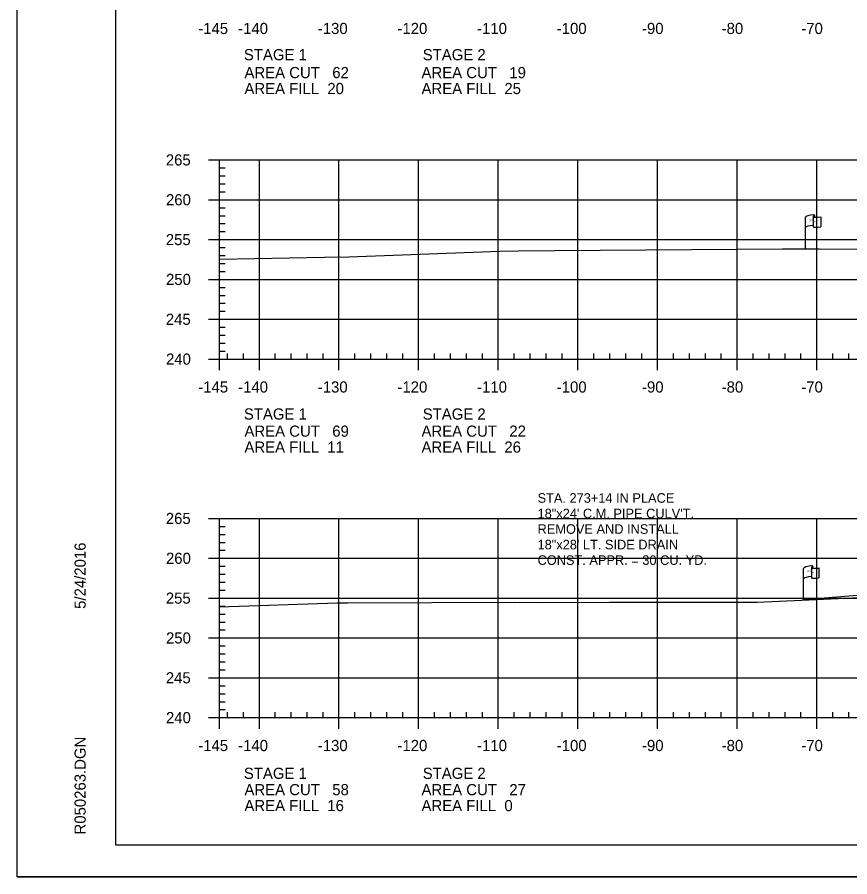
# Model space of a CAD drawing. Extents: x 1365647 to 1367999, y 387113 to 400173.
# Drawn here: x 1365723.7 to 1365828.2, y 395266.2 to 395374.1 of the extents above; entities that cross this region are included whole.
import ezdxf

# ---------------------------------------------------------------- set-up
doc = ezdxf.new("R2010")
doc.units = 0
for name, color, linetype in [('E_Existing ROW', 7, 'Continuous'), ('R_Axis', 7, 'Continuous'), ('R_Axis Annot', 7, 'Continuous'), ('R_Border', 7, 'Continuous'), ('R_Draft', 7, 'Continuous'), ('R_Drive', 7, 'Continuous'), ('R_Exist Surface', 7, 'Continuous'), ('R_Grid', 7, 'Continuous'), ('R_No Plot', 7, 'Continuous')]:
    doc.layers.add(name, color=color, linetype=linetype)

msp = doc.modelspace()

# ---------------------------------------------------------------- linework, layer by layer
at = {"layer": 'E_Existing ROW'}
for p, q in [((1365822.64, 395345.05), (1365822.64, 395349)), ((1365823.63, 395349.1), (1365823.63, 395349.08)), ((1365823.63, 395349.08), (1365823.63, 395347.86)), ((1365823.8, 395349.25), (1365823.8, 395349.01)), ((1365824.57, 395349.06), (1365824.57, 395347.82)), ((1365823.58, 395305.19), (1365823.58, 395304.95)), ((1365822.42, 395300.99), (1365822.42, 395304.94)), ((1365823.42, 395305.03), (1365823.42, 395305.02)), ((1365823.42, 395305.02), (1365823.42, 395303.79)), ((1365824.35, 395305), (1365824.35, 395303.76))]:
    msp.add_line(p, q, dxfattribs=at)
for centre, radius, start, end in [((1365823.71, 395349.1), 0.078, 88.6458, 274.2828), ((1365823.72, 395349.25), 0.0783, 263.0712, 93.9564), ((1365823.71, 395347.86), 0.0783, 180, 273.9564), ((1365823.51, 395305.19), 0.0783, 263.0712, 93.9564), ((1365823.49, 395305.04), 0.078, 88.6458, 274.2828), ((1365823.49, 395303.79), 0.0783, 180, 273.9564)]:
    msp.add_arc(centre, radius, start, end, dxfattribs=at)
for centre, major_axis, ratio, start_param, end_param in [((1365824.22, 395349.05), (-1.58, -0.04), 0.19887, 5.030368, 6.283185), ((1365824.93, 395349.16), (-1.23, -0.13), 0.052933, 0.159456, 1.268315), ((1365824.21, 395347.73), (-1.58, -0.04), 0.19887, 5.083035, 6.194897), ((1365824.93, 395347.92), (-1.23, -0.13), 0.052933, 0.159456, 1.268315), ((1365824, 395304.98), (-1.58, -0.04), 0.19887, 5.030368, 6.283185), ((1365824.71, 395305.1), (-1.23, -0.13), 0.052933, 0.159456, 1.268315), ((1365824, 395303.67), (-1.58, -0.04), 0.19887, 5.083035, 6.194897), ((1365824.71, 395303.86), (-1.23, -0.13), 0.052933, 0.159456, 1.268315)]:
    msp.add_ellipse(centre, major_axis=major_axis, ratio=ratio, start_param=start_param, end_param=end_param, dxfattribs=at)
at = {"layer": 'R_Axis'}
for p, q in [((1365747.69, 395356.22), (1365749.09, 395356.22)), ((1365749.09, 395331.22), (1365749.09, 395356.22)), ((1365749.09, 395355.22), (1365749.79, 395355.22)), ((1365749.09, 395354.22), (1365749.79, 395354.22)), ((1365749.09, 395353.22), (1365749.79, 395353.22)), ((1365749.09, 395352.22), (1365749.79, 395352.22)), ((1365747.69, 395351.22), (1365749.09, 395351.22)), ((1365749.09, 395350.22), (1365749.79, 395350.22)), ((1365749.09, 395349.22), (1365749.79, 395349.22)), ((1365749.09, 395348.22), (1365749.79, 395348.22)), ((1365749.09, 395347.22), (1365749.79, 395347.22)), ((1365747.69, 395346.22), (1365749.09, 395346.22)), ((1365749.09, 395345.22), (1365749.79, 395345.22)), ((1365749.09, 395344.22), (1365749.79, 395344.22)), ((1365749.09, 395343.22), (1365749.79, 395343.22)), ((1365749.09, 395342.22), (1365749.79, 395342.22)), ((1365747.69, 395341.22), (1365749.09, 395341.22)), ((1365749.09, 395340.22), (1365749.79, 395340.22)), ((1365749.09, 395339.22), (1365749.79, 395339.22)), ((1365749.09, 395338.22), (1365749.79, 395338.22)), ((1365749.09, 395337.22), (1365749.79, 395337.22)), ((1365747.69, 395336.22), (1365749.09, 395336.22)), ((1365749.09, 395335.22), (1365749.79, 395335.22)), ((1365749.09, 395334.22), (1365749.79, 395334.22)), ((1365749.09, 395333.22), (1365749.79, 395333.22)), ((1365749.09, 395332.22), (1365749.79, 395332.22)), ((1365747.69, 395331.22), (1365749.09, 395331.22)), ((1365749.09, 395331.22), (1365749.09, 395331.92)), ((1365749.09, 395331.22), (1366039.09, 395331.22)), ((1365749.09, 395329.82), (1365749.09, 395331.22)), ((1365750.09, 395331.22), (1365750.09, 395331.92)), ((1365752.09, 395331.22), (1365752.09, 395331.92)), ((1365754.09, 395329.82), (1365754.09, 395331.22)), ((1365756.09, 395331.22), (1365756.09, 395331.92)), ((1365758.09, 395331.22), (1365758.09, 395331.92)), ((1365760.09, 395331.22), (1365760.09, 395331.92)), ((1365762.09, 395331.22), (1365762.09, 395331.92)), ((1365764.09, 395329.82), (1365764.09, 395331.22)), ((1365766.09, 395331.22), (1365766.09, 395331.92)), ((1365768.09, 395331.22), (1365768.09, 395331.92)), ((1365770.09, 395331.22), (1365770.09, 395331.92)), ((1365772.09, 395331.22), (1365772.09, 395331.92)), ((1365774.09, 395329.82), (1365774.09, 395331.22)), ((1365776.09, 395331.22), (1365776.09, 395331.92)), ((1365778.09, 395331.22), (1365778.09, 395331.92)), ((1365780.09, 395331.22), (1365780.09, 395331.92)), ((1365782.09, 395331.22), (1365782.09, 395331.92)), ((1365784.09, 395329.82), (1365784.09, 395331.22)), ((1365786.09, 395331.22), (1365786.09, 395331.92)), ((1365788.09, 395331.22), (1365788.09, 395331.92)), ((1365790.09, 395331.22), (1365790.09, 395331.92)), ((1365792.09, 395331.22), (1365792.09, 395331.92)), ((1365794.09, 395329.82), (1365794.09, 395331.22)), ((1365796.09, 395331.22), (1365796.09, 395331.92)), ((1365798.09, 395331.22), (1365798.09, 395331.92)), ((1365800.09, 395331.22), (1365800.09, 395331.92)), ((1365802.09, 395331.22), (1365802.09, 395331.92)), ((1365804.09, 395329.82), (1365804.09, 395331.22)), ((1365806.09, 395331.22), (1365806.09, 395331.92)), ((1365808.09, 395331.22), (1365808.09, 395331.92)), ((1365810.09, 395331.22), (1365810.09, 395331.92)), ((1365812.09, 395331.22), (1365812.09, 395331.92)), ((1365814.09, 395329.82), (1365814.09, 395331.22)), ((1365816.09, 395331.22), (1365816.09, 395331.92)), ((1365818.09, 395331.22), (1365818.09, 395331.92)), ((1365820.09, 395331.22), (1365820.09, 395331.92)), ((1365822.09, 395331.22), (1365822.09, 395331.92)), ((1365824.09, 395329.82), (1365824.09, 395331.22)), ((1365826.09, 395331.22), (1365826.09, 395331.92)), ((1365828.09, 395331.22), (1365828.09, 395331.92)), ((1365747.69, 395311.22), (1365749.09, 395311.22)), ((1365749.09, 395286.22), (1365749.09, 395311.22)), ((1365749.09, 395310.22), (1365749.79, 395310.22)), ((1365749.09, 395309.22), (1365749.79, 395309.22)), ((1365749.09, 395308.22), (1365749.79, 395308.22)), ((1365747.69, 395306.22), (1365749.09, 395306.22)), ((1365749.09, 395307.22), (1365749.79, 395307.22)), ((1365749.09, 395305.22), (1365749.79, 395305.22)), ((1365749.09, 395304.22), (1365749.79, 395304.22)), ((1365749.09, 395303.22), (1365749.79, 395303.22)), ((1365749.09, 395302.22), (1365749.79, 395302.22)), ((1365747.69, 395301.22), (1365749.09, 395301.22)), ((1365749.09, 395300.22), (1365749.79, 395300.22)), ((1365749.09, 395299.22), (1365749.79, 395299.22)), ((1365749.09, 395298.22), (1365749.79, 395298.22)), ((1365749.09, 395297.22), (1365749.79, 395297.22)), ((1365747.69, 395296.22), (1365749.09, 395296.22)), ((1365749.09, 395295.22), (1365749.79, 395295.22)), ((1365749.09, 395294.22), (1365749.79, 395294.22)), ((1365749.09, 395293.22), (1365749.79, 395293.22)), ((1365749.09, 395292.22), (1365749.79, 395292.22)), ((1365747.69, 395291.22), (1365749.09, 395291.22)), ((1365749.09, 395290.22), (1365749.79, 395290.22)), ((1365749.09, 395289.22), (1365749.79, 395289.22)), ((1365749.09, 395288.22), (1365749.79, 395288.22)), ((1365749.09, 395287.22), (1365749.79, 395287.22)), ((1365749.09, 395286.22), (1365749.09, 395286.92)), ((1365750.09, 395286.22), (1365750.09, 395286.92)), ((1365752.09, 395286.22), (1365752.09, 395286.92)), ((1365756.09, 395286.22), (1365756.09, 395286.92)), ((1365758.09, 395286.22), (1365758.09, 395286.92)), ((1365760.09, 395286.22), (1365760.09, 395286.92)), ((1365762.09, 395286.22), (1365762.09, 395286.92)), ((1365766.09, 395286.22), (1365766.09, 395286.92)), ((1365768.09, 395286.22), (1365768.09, 395286.92)), ((1365770.09, 395286.22), (1365770.09, 395286.92)), ((1365772.09, 395286.22), (1365772.09, 395286.92)), ((1365776.09, 395286.22), (1365776.09, 395286.92)), ((1365778.09, 395286.22), (1365778.09, 395286.92)), ((1365780.09, 395286.22), (1365780.09, 395286.92)), ((1365782.09, 395286.22), (1365782.09, 395286.92)), ((1365786.09, 395286.22), (1365786.09, 395286.92)), ((1365788.09, 395286.22), (1365788.09, 395286.92)), ((1365790.09, 395286.22), (1365790.09, 395286.92)), ((1365792.09, 395286.22), (1365792.09, 395286.92)), ((1365796.09, 395286.22), (1365796.09, 395286.92)), ((1365798.09, 395286.22), (1365798.09, 395286.92)), ((1365800.09, 395286.22), (1365800.09, 395286.92)), ((1365802.09, 395286.22), (1365802.09, 395286.92)), ((1365806.09, 395286.22), (1365806.09, 395286.92)), ((1365808.09, 395286.22), (1365808.09, 395286.92)), ((1365810.09, 395286.22), (1365810.09, 395286.92)), ((1365812.09, 395286.22), (1365812.09, 395286.92)), ((1365816.09, 395286.22), (1365816.09, 395286.92)), ((1365818.09, 395286.22), (1365818.09, 395286.92)), ((1365820.09, 395286.22), (1365820.09, 395286.92)), ((1365822.09, 395286.22), (1365822.09, 395286.92)), ((1365826.09, 395286.22), (1365826.09, 395286.92)), ((1365828.09, 395286.22), (1365828.09, 395286.92)), ((1365747.69, 395286.22), (1365749.09, 395286.22)), ((1365749.09, 395286.22), (1366039.09, 395286.22)), ((1365749.09, 395284.82), (1365749.09, 395286.22)), ((1365754.09, 395284.82), (1365754.09, 395286.22)), ((1365764.09, 395284.82), (1365764.09, 395286.22)), ((1365774.09, 395284.82), (1365774.09, 395286.22)), ((1365784.09, 395284.82), (1365784.09, 395286.22)), ((1365794.09, 395284.82), (1365794.09, 395286.22)), ((1365804.09, 395284.82), (1365804.09, 395286.22)), ((1365814.09, 395284.82), (1365814.09, 395286.22)), ((1365824.09, 395284.82), (1365824.09, 395286.22))]:
    msp.add_line(p, q, dxfattribs=at)
at = {"layer": 'R_Border'}
for p, q in [((1365736.09, 395270.22), (1365736.09, 395475.68)), ((1365736.09, 395270.22), (1365736.09, 395270.22)), ((1366052.27, 395270.22), (1365736.09, 395270.22))]:
    msp.add_line(p, q, dxfattribs=at)
at = {"layer": 'R_Drive'}
msp.add_line((1365847.59, 395303.09), (1365822.4, 395300.99), dxfattribs=at)
at = {"layer": 'R_Exist Surface'}
for points in [[(1365749.09, 395343.75), (1365762.28, 395344), (1365765.33, 395344.05), (1365784.28, 395344.75), (1365786.61, 395344.79), (1365791.19, 395344.85), (1365819.78, 395345.05), (1365824.39, 395345.05), (1365844.56, 395345)], [(1365749.09, 395300.12), (1365763.84, 395300.62), (1365764.58, 395300.64), (1365765.18, 395300.64), (1365786.18, 395300.7), (1365789.01, 395300.69), (1365798.04, 395300.7), (1365803.49, 395300.72), (1365814.04, 395300.72), (1365816.58, 395300.73), (1365833.23, 395301.47)]]:
    msp.add_lwpolyline(points, dxfattribs=at)
at = {"layer": 'R_Grid'}
for p, q in [((1365749.09, 395356.22), (1366039.09, 395356.22)), ((1365749.09, 395331.22), (1365749.09, 395356.22)), ((1365754.09, 395331.22), (1365754.09, 395356.22)), ((1365764.09, 395331.22), (1365764.09, 395356.22)), ((1365774.09, 395331.22), (1365774.09, 395356.22)), ((1365784.09, 395331.22), (1365784.09, 395356.22)), ((1365794.09, 395331.22), (1365794.09, 395356.22)), ((1365804.09, 395331.22), (1365804.09, 395356.22)), ((1365814.09, 395331.22), (1365814.09, 395356.22)), ((1365824.09, 395331.22), (1365824.09, 395356.22)), ((1365749.09, 395351.22), (1366039.09, 395351.22)), ((1365749.09, 395346.22), (1366039.09, 395346.22)), ((1365749.09, 395341.22), (1366039.09, 395341.22)), ((1365749.09, 395336.22), (1366039.09, 395336.22)), ((1365749.09, 395331.22), (1366039.09, 395331.22)), ((1365749.09, 395311.22), (1366039.09, 395311.22)), ((1365749.09, 395286.22), (1365749.09, 395311.22)), ((1365754.09, 395286.22), (1365754.09, 395311.22)), ((1365764.09, 395286.22), (1365764.09, 395311.22)), ((1365774.09, 395286.22), (1365774.09, 395311.22)), ((1365784.09, 395286.22), (1365784.09, 395311.22)), ((1365794.09, 395286.22), (1365794.09, 395311.22)), ((1365804.09, 395286.22), (1365804.09, 395311.22)), ((1365814.09, 395286.22), (1365814.09, 395311.22)), ((1365824.09, 395286.22), (1365824.09, 395311.22)), ((1365749.09, 395306.22), (1366039.09, 395306.22)), ((1365749.09, 395301.22), (1366039.09, 395301.22)), ((1365749.09, 395296.22), (1366039.09, 395296.22)), ((1365749.09, 395291.22), (1366039.09, 395291.22)), ((1365749.09, 395286.22), (1366039.09, 395286.22))]:
    msp.add_line(p, q, dxfattribs=at)
at = {"layer": 'R_No Plot'}
msp.add_line((1365723.69, 395266.24), (1366057.03, 395266.24), dxfattribs=at)
msp.add_lwpolyline([(1365723.69, 395479.58), (1366057.03, 395479.58), (1366057.03, 395266.24), (1365723.69, 395266.24)], close=True, dxfattribs=at)

# ---------------------------------------------------------------- texts
at = {"layer": 'E_Existing ROW'}
for s, height, rotation, p in [('R ', 0.2, 9.9884, (1365823.16, 395348.5)), (' O', 0.2, 9.9884, (1365823.3, 395348.55)), ('W', 0.2, 351.1788, (1365823.63, 395348.38)), ('DWB 11-9-07', 0.001, 90, (1365823.8, 395349.01)), ('DWB 11-9-07', 0.001, 5.0717, (1365824.56, 395347.82)), ('DWB 11-9-07', 0.001, 90, (1365822.64, 395345.05)), ('R ', 0.2, 9.9884, (1365822.94, 395304.44)), (' O', 0.2, 9.9884, (1365823.09, 395304.49)), ('W', 0.2, 351.1788, (1365823.42, 395304.32)), ('DWB 11-9-07', 0.001, 90, (1365823.58, 395304.95)), ('DWB 11-9-07', 0.001, 5.0717, (1365824.34, 395303.76)), ('DWB 11-9-07', 0.001, 90, (1365822.42, 395300.99))]:
    msp.add_text(s, height=height, rotation=rotation, dxfattribs=at).set_placement(p)
at = {"layer": 'R_Axis Annot'}
for s, p in [('-145', (1365746.42, 395372.02)), ('-140', (1365751.43, 395372.02)), ('-130', (1365761.43, 395372.02)), ('-120', (1365771.43, 395372.02)), ('-110', (1365781.43, 395372.02)), ('-100', (1365791.43, 395372.02)), ('-90', (1365802.13, 395372.02)), ('-80', (1365812.13, 395372.02)), ('-70', (1365822.13, 395372.02)), ('STAGE 1', (1365752.15, 395368.73)), ('STAGE 2', (1365774.6, 395368.73)), ('AREA CUT   62', (1365752.22, 395366.48)), ('AREA CUT   19', (1365774.45, 395366.48)), ('AREA FILL  20', (1365752.22, 395364.48)), ('AREA FILL  25', (1365774.45, 395364.48)), ('265', (1365742.35, 395355.52)), ('260', (1365742.37, 395350.52)), ('255', (1365742.35, 395345.52)), ('250', (1365742.37, 395340.52)), ('245', (1365742.35, 395335.52)), ('240', (1365742.37, 395330.52)), ('-145', (1365746.42, 395327.02)), ('-140', (1365751.43, 395327.02)), ('-130', (1365761.43, 395327.02)), ('-120', (1365771.43, 395327.02)), ('-110', (1365781.43, 395327.02)), ('-100', (1365791.43, 395327.02)), ('-90', (1365802.13, 395327.02)), ('-80', (1365812.13, 395327.02)), ('-70', (1365822.13, 395327.02)), ('STAGE 1', (1365752.15, 395323.63)), ('STAGE 2', (1365774.6, 395323.63)), ('AREA CUT   69', (1365752.22, 395321.48)), ('AREA CUT   22', (1365774.45, 395321.48)), ('AREA FILL  11', (1365752.22, 395319.48)), ('AREA FILL  26', (1365774.45, 395319.48)), ('265', (1365742.35, 395310.52)), ('260', (1365742.37, 395305.52)), ('255', (1365742.35, 395300.52)), ('250', (1365742.37, 395295.52)), ('245', (1365742.35, 395290.52)), ('240', (1365742.37, 395285.52)), ('-145', (1365746.42, 395282.02)), ('-140', (1365751.43, 395282.02)), ('-130', (1365761.43, 395282.02)), ('-120', (1365771.43, 395282.02)), ('-110', (1365781.43, 395282.02)), ('-100', (1365791.43, 395282.02)), ('-90', (1365802.13, 395282.02)), ('-80', (1365812.13, 395282.02)), ('-70', (1365822.13, 395282.02)), ('STAGE 1', (1365752.15, 395278.53)), ('STAGE 2', (1365774.6, 395278.53)), ('AREA CUT   58', (1365752.22, 395276.48)), ('AREA CUT   27', (1365774.45, 395276.48)), ('AREA FILL  16', (1365752.22, 395274.48)), ('AREA FILL  0', (1365774.45, 395274.48))]:
    msp.add_text(s, height=1.4, dxfattribs=at).set_placement(p)
at = {"layer": 'R_Border'}
for s, p in [('5/24/2016', (1365732.29, 395299.87)), ('R050263.DGN', (1365732.29, 395271.55))]:
    msp.add_text(s, height=1.4, rotation=90, dxfattribs=at).set_placement(p)
at = {"layer": 'R_Draft'}
for s, p in [('STA. 273+14 IN PLACE', (1365789.02, 395313.19)), ('18"x24\' C.M. PIPE CULV\'T.', (1365789.02, 395311.24)), ('REMOVE AND INSTALL ', (1365789.02, 395309.29)), ('18"x28\' LT. SIDE DRAIN', (1365789.02, 395307.34)), ('CONST. APPR. = 30 CU. YD.', (1365789.02, 395305.39))]:
    msp.add_text(s, height=1.2, rotation=360, dxfattribs=at).set_placement(p)

doc.saveas('drawing.dxf')
